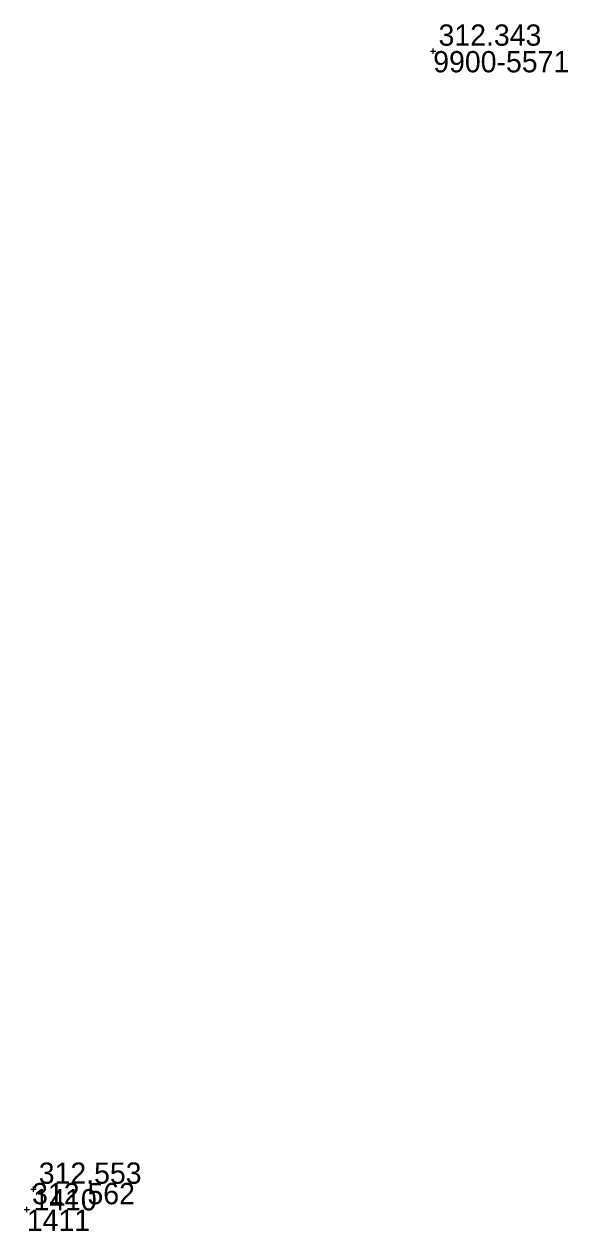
# Model space of a CAD drawing. Extents: x -829398 to -819400, y -1074439 to -1067977.
# Drawn here: x -820678.7 to -820648, y -1068300.7 to -1068232.7 of the extents above; entities that cross this region are included whole.
import ezdxf

# ---------------------------------------------------------------- set-up
doc = ezdxf.new("R2010")
doc.units = 0
for name, color, linetype in [('Vrstva 60', 7, 'Continuous'), ('Vrstva 61', 7, 'Continuous'), ('Čísla bodů_doměření_2012', 7, 'Continuous')]:
    doc.layers.add(name, color=color, linetype=linetype)

# ---------------------------------------------------------------- blocks, each defined once
blk = doc.blocks.new('BOD')
at = {"layer": 'Čísla bodů_doměření_2012'}
for p, q in [((-0.15, 0), (0.15, 0)), ((0, -0.15), (0, 0.15))]:
    blk.add_line(p, q, dxfattribs=at)

msp = doc.modelspace()

# ---------------------------------------------------------------- block references
at = {"layer": 'Vrstva 60'}
for p in [(-820655.579, -1068234.21), (-820678.133, -1068298.389), (-820678.507, -1068299.544)]:
    msp.add_blockref('BOD', p, dxfattribs=at)

# ---------------------------------------------------------------- texts
for s, p in [('9900-5571', (-820655.579, -1068235.41)), ('1410', (-820678.133, -1068299.589)), ('1411', (-820678.507, -1068300.744))]:
    msp.add_text(s, height=1.2, dxfattribs=at).set_placement(p)
at = {"layer": 'Vrstva 61'}
for s, p in [('312.343', (-820655.279, -1068233.91)), ('312.553', (-820677.833, -1068298.089)), ('312.562', (-820678.207, -1068299.244))]:
    msp.add_text(s, height=1.2, dxfattribs=at).set_placement(p)

doc.saveas('drawing.dxf')
